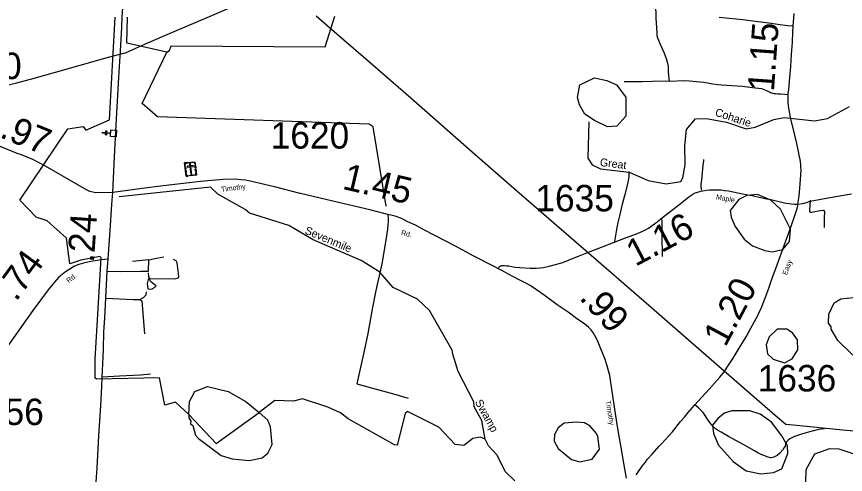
# Model space of a CAD drawing. Extents: x 2093524 to 2270757, y 289120 to 570408.
# Drawn here: x 2149355 to 2165044, y 537711 to 546370 of the extents above; entities that cross this region are included whole.
import ezdxf

# ---------------------------------------------------------------- set-up
doc = ezdxf.new("R2010")
doc.units = 0
for name, color, linetype in [('Exist Cultural Cemetery CELL', 7, 'Continuous'), ('Exist Cultural Church CELL', 7, 'Continuous'), ('Exist Hydrographic Creek Single Shore', 7, 'Continuous'), ('Exist Hydrographic Creek Single Shore Label', 7, 'Continuous'), ('Exist Hydrographic Misc Water Feature', 7, 'Continuous'), ('Exist Hydrographic Pond Under 1500 Sq Ft', 7, 'Continuous'), ('Exist Hydrographic Swamp Label', 7, 'Continuous'), ('Exist Road Non-System Type 51', 7, 'Continuous'), ('Exist Road Primary NC Attributed', 7, 'Continuous'), ('Exist Road Primary NC Mileage Hundredths English Label', 7, 'Continuous'), ('Exist Road Secondary Mileage Hundredths English Label', 7, 'Continuous'), ('Exist Road Secondary Type 51 Attributed', 7, 'Continuous'), ('Exist Road Secondary Type 51 Label', 7, 'Continuous'), ('Exist Road Secondary Type 51 Number Label', 7, 'Continuous'), ('Exist Utilities Electrical Transmission Line', 7, 'Continuous'), ('Exist Utilities Telephone Line', 7, 'Continuous')]:
    doc.layers.add(name, color=color, linetype=linetype)

msp = doc.modelspace()

# ---------------------------------------------------------------- linework, layer by layer
at = {"layer": 'Exist Cultural Cemetery CELL'}
for points in [[(2152534, 543601), (2152731, 543626), (2152763, 543373), (2152565, 543349)], [(2152737, 543583), (2152726, 543582), (2152722, 543613), (2152681, 543608), (2152680, 543619), (2152731, 543626)], [(2152539, 543558), (2152550, 543560), (2152546, 543592), (2152587, 543597), (2152585, 543608), (2152534, 543601)], [(2152548, 543485), (2152543, 543528), (2152554, 543529), (2152560, 543486)], [(2152583, 543539), (2152585, 543520), (2152702, 543535), (2152700, 543553)], [(2152607, 543610), (2152659, 543617), (2152660, 543606), (2152609, 543599)], [(2152646, 543586), (2152627, 543583), (2152652, 543382), (2152671, 543385)], [(2152735, 543509), (2152729, 543552), (2152741, 543553), (2152746, 543510)], [(2152743, 543444), (2152737, 543487), (2152749, 543488), (2152754, 543445)], [(2152557, 543418), (2152551, 543461), (2152563, 543462), (2152568, 543419)], [(2152598, 543353), (2152597, 543364), (2152575, 543361), (2152570, 543402), (2152559, 543400), (2152565, 543349)], [(2152621, 543367), (2152705, 543378), (2152707, 543366), (2152622, 543356)], [(2152730, 543369), (2152729, 543381), (2152750, 543383), (2152745, 543423), (2152756, 543425), (2152763, 543373)]]:
    msp.add_lwpolyline(points, close=True, dxfattribs=at)
at = {"layer": 'Exist Cultural Church CELL'}
msp.add_lwpolyline([(2151132, 544101), (2151135, 544157), (2151059, 544162), (2151057, 544130), (2151041, 544131), (2151043, 544163), (2150983, 544166), (2150984, 544182), (2151044, 544179), (2151046, 544211), (2151062, 544210), (2151060, 544178), (2151136, 544173), (2151139, 544231), (2151246, 544225), (2151238, 544095)], close=True, dxfattribs=at)
at = {"layer": 'Exist Hydrographic Creek Single Shore'}
for points in [[(2160188, 544382), (2160167, 543690), (2160251, 543567), (2160410, 543492), (2160951, 543428), (2161311, 543273), (2161652, 543208), (2161927, 543251), (2161968, 543319), (2162009, 543568), (2162007, 543925), (2162038, 544236), (2162204, 544436), (2162412, 544445), (2162795, 544372), (2163163, 544250), (2163337, 544276), (2163687, 544426), (2163886, 544461), (2164461, 544397), (2164703, 544442), (2165118, 544670)], [(2158223, 538376), (2158162, 538731), (2158019, 538990), (2158010, 539082), (2157716, 539656), (2157614, 539986), (2157597, 540061), (2157168, 540808), (2156942, 541026), (2156482, 541248), (2156231, 541536), (2155879, 541759), (2154969, 542145), (2154510, 542420), (2153767, 542655), (2153683, 542722), (2153165, 543011), (2153023, 543142), (2151299, 542960)], [(2158785, 537587), (2158601, 537768), (2158449, 538076), (2158290, 538250), (2158223, 538376)]]:
    msp.add_lwpolyline(points, dxfattribs=at)
at = {"layer": 'Exist Hydrographic Misc Water Feature'}
for points in [[(2152613, 538843), (2152362, 539075), (2152163, 539023), (2152060, 539540), (2150869, 539515), (2150844, 539532), (2150842, 539889), (2150956, 541806), (2150931, 541833), (2150573, 541764), (2150365, 541696), (2150303, 542180), (2149936, 542509), (2149726, 542575), (2149417, 542900), (2150326, 544246), (2150617, 544289), (2150667, 544223), (2151115, 544417), (2151222, 546357)], [(2152200, 545698), (2151440, 545867), (2151455, 546359)], [(2152200, 545698), (2152250, 545729), (2152283, 545814), (2155199, 545798), (2155379, 546381)], [(2156348, 542786), (2156107, 544287), (2156031, 544334), (2152024, 544471), (2151731, 544726), (2152200, 545698)], [(2155630, 538759), (2155487, 538874), (2155245, 538984), (2154769, 539138), (2154595, 539095), (2154245, 539109), (2153946, 538882)], [(2152613, 538843), (2153133, 538295), (2153946, 538882)], [(2158223, 538376), (2158139, 538417), (2157989, 538390), (2157823, 538256), (2157657, 538279), (2157347, 538604), (2156753, 538901), (2156712, 538866), (2156557, 538265), (2156507, 538273), (2155630, 538759)], [(2166065, 536168), (2166016, 536126), (2165690, 536234), (2165456, 536347), (2164745, 536837), (2164418, 537218), (2164292, 537568), (2164298, 537801), (2164463, 538103), (2164746, 538202), (2164921, 538195), (2165572, 537982), (2165914, 537818), (2166467, 537380)]]:
    msp.add_lwpolyline(points, dxfattribs=at)
at = {"layer": 'Exist Hydrographic Pond Under 1500 Sq Ft'}
for points in [[(2160539, 544286), (2160297, 544402), (2160113, 544527), (2160012, 544700), (2159970, 544842), (2160018, 545077), (2160292, 545209), (2160526, 545162), (2160710, 545079), (2160886, 544846), (2160888, 544489), (2160714, 544295), (2160539, 544286)], [(2163660, 541923), (2163859, 541965), (2163984, 542117), (2164007, 542349), (2163813, 542730), (2163629, 542898), (2163379, 543005), (2163179, 542986), (2163029, 542910), (2162864, 542700), (2162881, 542575), (2162957, 542400), (2163125, 542160), (2163284, 542036), (2163518, 541946), (2163660, 541923)], [(2165487, 539892), (2165178, 539974), (2164902, 540245), (2164776, 540461), (2164776, 540504), (2164725, 540570), (2164732, 540744), (2164831, 540955), (2164956, 541031), (2165197, 541056), (2165448, 540998), (2165598, 540917), (2165749, 540776), (2165926, 540395), (2165927, 540126), (2165845, 539977), (2165662, 539908), (2165487, 539892)], [(2163888, 539823), (2164037, 539898), (2164145, 540067), (2164136, 540257), (2164043, 540390), (2163935, 540458), (2163751, 540455), (2163602, 540314), (2163545, 540164), (2163571, 539990), (2163679, 539889), (2163888, 539823)], [(2152613, 538843), (2152629, 539092), (2152728, 539277), (2152969, 539371), (2153361, 539281), (2153695, 539090), (2153946, 538882)], [(2152613, 538843), (2152614, 538784), (2152656, 538718), (2152648, 538669), (2152690, 538635), (2152741, 538450), (2152799, 538387), (2153226, 538070), (2153435, 538007), (2153760, 537974), (2154001, 538025), (2154109, 538111), (2154191, 538277), (2154164, 538609), (2154114, 538734), (2153946, 538882)], [(2163442, 537722), (2163683, 537747), (2163841, 537816), (2163956, 538109), (2163947, 538250), (2163838, 538439), (2163644, 538699), (2163427, 538848), (2163235, 538914), (2162893, 538911), (2162752, 538868), (2162636, 538775), (2162528, 538643), (2162546, 538485), (2162639, 538267), (2162916, 537953), (2163166, 537780), (2163442, 537722)], [(2160017, 537946), (2160250, 537997), (2160390, 538187), (2160356, 538431), (2160330, 538487), (2160213, 538621), (2160104, 538685), (2159962, 538701), (2159721, 538683), (2159605, 538594), (2159539, 538467), (2159531, 538342), (2159607, 538200), (2159858, 537995), (2160017, 537946)]]:
    msp.add_lwpolyline(points, dxfattribs=at)
at = {"layer": 'Exist Road Non-System Type 51'}
for p, q in [((2151861, 541768), (2151549, 541741)), ((2151851, 541558), (2151861, 541768))]:
    msp.add_line(p, q, dxfattribs=at)
for points in [[(2161711, 545144), (2161698, 545321), (2161693, 545427), (2161674, 545510), (2161651, 545591), (2161622, 545669), (2161596, 545727), (2161544, 545842), (2161492, 545962), (2161481, 546005), (2161479, 546030), (2161479, 546056), (2161472, 546165), (2161464, 546332), (2161462, 546415), (2161425, 547177), (2161416, 547716), (2161396, 548104), (2161372, 548532), (2161366, 548814), (2161354, 549145), (2161362, 549531), (2161385, 549853)], [(2164055, 546187), (2163945, 546198), (2163762, 546222), (2163592, 546246), (2163339, 546278), (2163099, 546308), (2162657, 546354)], [(2161711, 545144), (2161635, 545147), (2161393, 545141), (2161195, 545135), (2161103, 545134), (2161043, 545134), (2160971, 545139), (2160855, 545136)], [(2163960, 544893), (2163894, 544895), (2163812, 544901), (2163762, 544902), (2163728, 544906), (2163698, 544909), (2163632, 544931), (2163554, 544964), (2163495, 544994), (2163459, 545001), (2163335, 545018), (2163089, 545046), (2162798, 545065), (2162704, 545071), (2162628, 545078), (2162534, 545095), (2162365, 545124), (2162228, 545136), (2162095, 545151), (2161995, 545152), (2161711, 545144)], [(2162359, 543668), (2162356, 543644), (2162348, 543560), (2162333, 543423), (2162321, 543279), (2162309, 543207), (2162305, 543170), (2162306, 543141), (2162311, 543114), (2162318, 543086)], [(2160946, 543437), (2160945, 543395), (2160941, 543347), (2160930, 543261), (2160913, 543183), (2160872, 543024), (2160820, 542824), (2160768, 542599), (2160735, 542475), (2160710, 542341), (2160671, 542119)], [(2164649, 542382), (2164649, 542490), (2164650, 542588), (2164656, 542656), (2164656, 542668), (2164655, 542677), (2164653, 542685), (2164646, 542694), (2164638, 542699), (2164630, 542703), (2164622, 542704), (2164563, 542694), (2164435, 542668), (2164411, 542664), (2164404, 542663), (2164397, 542662), (2164392, 542663), (2164386, 542664), (2164381, 542666), (2164378, 542669), (2164375, 542672), (2164373, 542676), (2164370, 542682), (2164369, 542687), (2164368, 542693), (2164368, 542709), (2164380, 542901)], [(2156382, 542626), (2156387, 542540), (2156386, 542495), (2156384, 542433), (2156377, 542348), (2156345, 542144), (2156270, 541695), (2156216, 541467), (2156191, 541359), (2156172, 541278), (2156142, 541128), (2156088, 540836), (2156001, 540379), (2155933, 540050), (2155797, 539425), (2156489, 539238), (2156768, 539155)], [(2161580, 541831), (2161580, 541957), (2161577, 542109), (2161576, 542275), (2161576, 542409), (2161577, 542485), (2161571, 542563)], [(2151861, 541768), (2152004, 541798), (2152144, 541824)], [(2151868, 541415), (2152343, 541412), (2152417, 541432), (2152427, 541459), (2152393, 541715), (2152373, 541751), (2152327, 541778)], [(2151067, 541552), (2151329, 541548), (2151705, 541558), (2151851, 541558)], [(2151845, 541522), (2151851, 541449), (2151868, 541415)], [(2151685, 541020), (2151758, 541060), (2151805, 541109), (2151815, 541166)], [(2151047, 541046), (2151569, 541020), (2151685, 541020)], [(2151685, 541020), (2151725, 540993), (2151778, 540371)], [(2151890, 539604), (2151698, 539591), (2151300, 539572), (2150976, 539550)], [(2164650, 538576), (2164533, 538560), (2164387, 538525), (2164213, 538475), (2164082, 538426), (2163990, 538383), (2163961, 538361), (2163953, 538355), (2163927, 538326), (2163907, 538296), (2163902, 538248), (2163886, 538222), (2163860, 538176), (2163803, 538115), (2163749, 538071), (2163717, 538051), (2163691, 538040), (2163661, 538030), (2163639, 538022), (2163623, 538024), (2163581, 538037), (2163451, 538090), (2163387, 538120), (2163320, 538157), (2163133, 538267), (2162833, 538429), (2162693, 538508), (2162622, 538549), (2162586, 538576), (2162537, 538622), (2162501, 538664), (2162440, 538745), (2162389, 538825), (2162349, 538884), (2162308, 538926), (2162264, 538970), (2162196, 539029)]]:
    msp.add_lwpolyline(points, dxfattribs=at)
msp.add_lwpolyline([(2151868, 541415), (2151845, 541395), (2151825, 541322), (2151841, 541222), (2151868, 541212), (2151924, 541219), (2151968, 541249), (2151998, 541276), (2151961, 541302), (2151908, 541349), (2151881, 541375)], close=True, dxfattribs=at)
at = {"layer": 'Exist Road Primary NC Attributed'}
for points in [[(2151176, 543044), (2151210, 543720), (2151246, 544436), (2151290, 545219), (2151321, 545721), (2151349, 546161), (2151354, 546362), (2151406, 547086), (2151546, 549404), (2151644, 551031), (2151654, 551149)], [(2151087, 541783), (2151131, 542421), (2151155, 542814), (2151176, 543044)], [(2150690, 534577), (2150714, 535006), (2150731, 535290), (2150750, 535627), (2150763, 535886), (2150777, 536159), (2150797, 536497), (2150821, 536917), (2150850, 537391), (2150882, 537838), (2150913, 538438), (2150947, 539008), (2150968, 539372), (2150976, 539550), (2150994, 539928), (2150999, 540085), (2151009, 540404), (2151023, 540675), (2151047, 541046), (2151067, 541552), (2151087, 541783)]]:
    msp.add_lwpolyline(points, dxfattribs=at)
at = {"layer": 'Exist Road Secondary Type 51 Attributed'}
for points in [[(2164143, 542823), (2164166, 542976), (2164186, 543204), (2164201, 543370), (2164206, 543478), (2164203, 543518), (2164199, 543580), (2164186, 543670), (2164171, 543748), (2164158, 543820), (2164127, 543970), (2164088, 544129), (2164011, 544434), (2163979, 544600), (2163966, 544688), (2163962, 544738), (2163960, 544778), (2163960, 544825), (2163960, 544893), (2163962, 544919), (2163972, 544984), (2163986, 545150), (2164008, 545426), (2164023, 545654), (2164039, 545878), (2164049, 546083), (2164055, 546187), (2164075, 546430)], [(2151176, 543044), (2150858, 543039), (2150744, 543060), (2150678, 543091), (2149905, 543543), (2149665, 543665), (2149445, 543756), (2149367, 543782), (2148510, 544133), (2148172, 544332), (2147978, 544466), (2147846, 544540), (2147632, 544645), (2146665, 544970), (2146495, 545010)], [(2158474, 541600), (2158395, 541641), (2158009, 541841), (2157649, 542033), (2157074, 542329), (2156903, 542424), (2156764, 542490), (2156677, 542533), (2156629, 542555), (2156519, 542598), (2156382, 542626), (2156334, 542640), (2156043, 542715), (2155339, 542880), (2154728, 543024), (2154722, 543021), (2154238, 543149), (2153966, 543210), (2153753, 543262), (2153679, 543277), (2153609, 543284), (2153481, 543293), (2153261, 543287), (2152839, 543251), (2152621, 543228), (2152129, 543167), (2151732, 543117), (2151176, 543044)], [(2158474, 541600), (2158482, 541625), (2158490, 541635), (2158497, 541643), (2158503, 541648), (2158513, 541654), (2158525, 541658), (2158539, 541662), (2158559, 541665), (2158573, 541665), (2158589, 541665), (2158628, 541659), (2158671, 541653), (2158785, 541632), (2158881, 541625), (2159077, 541613), (2159187, 541612), (2159268, 541618), (2159332, 541627), (2159437, 541650), (2159553, 541681), (2159697, 541722), (2159908, 541806), (2160024, 541853), (2160211, 541925), (2160458, 542019), (2160652, 542099), (2160883, 542183), (2161037, 542242), (2161150, 542287), (2161244, 542328), (2161317, 542371), (2161361, 542401), (2161457, 542468), (2161552, 542543), (2161636, 542612), (2161751, 542705), (2161882, 542806), (2161977, 542881), (2162080, 542963), (2162155, 543014), (2162202, 543035), (2162268, 543057), (2162300, 543066), (2162344, 543074), (2162416, 543085), (2162474, 543091), (2162552, 543096), (2162630, 543094), (2162685, 543093), (2162758, 543082), (2162830, 543072), (2163093, 543019), (2163307, 542977), (2163517, 542932), (2163634, 542908), (2163840, 542863), (2163914, 542843), (2163980, 542832), (2164025, 542830), (2164078, 542823), (2164143, 542823)], [(2164143, 542823), (2164235, 542836), (2164307, 542851), (2164379, 542876), (2164647, 542929), (2164898, 542974), (2165156, 543018)], [(2161083, 537704), (2161113, 537750), (2161196, 537866), (2161257, 537944), (2161293, 537993), (2161384, 538096), (2161513, 538237), (2161562, 538289), (2161635, 538364), (2161768, 538519), (2161924, 538712), (2161998, 538793), (2162070, 538881), (2162151, 538977), (2162196, 539029), (2162463, 539321), (2162665, 539553), (2162752, 539658), (2162821, 539758), (2162868, 539833), (2162918, 539911), (2163034, 540098), (2163164, 540313), (2163251, 540476), (2163323, 540603), (2163385, 540719), (2163426, 540806), (2163447, 540850), (2163469, 540902), (2163518, 541034), (2163592, 541231), (2163660, 541420), (2163729, 541604), (2163836, 541903), (2163937, 542178), (2164009, 542387), (2164093, 542625), (2164132, 542743), (2164146, 542796), (2164143, 542799), (2164143, 542823)], [(2151087, 541783), (2150963, 541772), (2150760, 541738), (2150624, 541709), (2150532, 541680), (2150452, 541649), (2150379, 541604), (2150281, 541545), (2150216, 541494), (2150156, 541440), (2150075, 541347), (2149953, 541202), (2149665, 540809), (2148451, 539106)], [(2160903, 537637), (2160848, 537926), (2160790, 538258), (2160758, 538435), (2160724, 538655), (2160630, 539280), (2160583, 539581), (2160560, 539671), (2160535, 539765), (2160488, 539906), (2160416, 540087), (2160366, 540209), (2160323, 540291), (2160274, 540380), (2160228, 540444), (2160181, 540495), (2160109, 540550), (2159952, 540657), (2159796, 540779), (2159585, 540921), (2159339, 541100), (2159131, 541244), (2159067, 541289), (2159019, 541315), (2158906, 541372), (2158737, 541462), (2158600, 541535), (2158538, 541566), (2158474, 541600)]]:
    msp.add_lwpolyline(points, dxfattribs=at)
at = {"layer": 'Exist Utilities Electrical Transmission Line'}
for points in [[(2150560, 545454), (2151025, 545582), (2151382, 545678), (2151418, 545687), (2151489, 545717), (2151738, 545827), (2152127, 545997), (2153006, 546370), (2154369, 546967)], [(2149148, 545069), (2149360, 545116), (2149689, 545204), (2150092, 545322), (2150560, 545454)]]:
    msp.add_lwpolyline(points, dxfattribs=at)
at = {"layer": 'Exist Utilities Telephone Line'}
msp.add_lwpolyline([(2166122, 538446), (2164994, 538550), (2164053, 538644), (2163916, 538658), (2163760, 538787), (2162313, 540044), (2161324, 540905), (2160042, 542017), (2158819, 543076), (2157978, 543807), (2156816, 544829), (2156099, 545449), (2155369, 546084), (2155028, 546381)], dxfattribs=at)

# ---------------------------------------------------------------- texts
at = {"layer": 'Exist Hydrographic Creek Single Shore Label'}
for s, rotation, p in [('Coharie', 341.6394, (2162564, 544500)), ('Great', 353.3138, (2160391, 543544))]:
    msp.add_text(s, height=150, rotation=rotation, dxfattribs=at).set_placement(p)
at = {"layer": 'Exist Hydrographic Swamp Label'}
for s, rotation, p in [('Sevenmile', 337.0281, (2154798, 542271)), ('Swamp', 298.9118, (2158027, 539078))]:
    msp.add_text(s, height=150, rotation=rotation, dxfattribs=at).set_placement(p)
at = {"layer": 'Exist Road Primary NC Mileage Hundredths English Label'}
msp.add_text('.24', height=500, rotation=86.1129, dxfattribs=at).set_placement((2150818, 541707))
at = {"layer": 'Exist Road Secondary Mileage Hundredths English Label'}
for s, rotation, p in [('1.15', 85.9167, (2163690, 544944)), ('.97', 337.6953, (2149014, 544096)), ('1.45', 346.8273, (2155504, 543114)), ('1.16', 27.8705, (2161068, 541635)), ('.74', 53.743, (2149346, 540966)), ('1.20', 61.9617, (2162772, 540104)), ('.99', 312.1228, (2159991, 541039))]:
    msp.add_text(s, height=500, rotation=rotation, dxfattribs=at).set_placement(p)
at = {"layer": 'Exist Road Secondary Type 51 Label'}
for s, rotation, p in [('Timothy', 7.1044, (2153232, 543055)), ('Maple', 348.9021, (2162589, 542919)), ('Rd.', 346.8273, (2156627, 542241)), ('Easy', 69.6865, (2163936, 541474)), ('Rd.', 37.5758, (2150342, 541326)), ('Timothy', 278.8757, (2160507, 539099))]:
    msp.add_text(s, height=95, rotation=rotation, dxfattribs=at).set_placement(p)
at = {"layer": 'Exist Road Secondary Type 51 Number Label'}
for s, p in [('1620', (2147964, 545189)), ('1620', (2154164, 543873)), ('1635', (2159174, 542686)), ('1636', (2163383, 539280)), ('1656', (2148384, 538645))]:
    msp.add_text(s, height=500, dxfattribs=at).set_placement(p)

doc.saveas('drawing.dxf')
